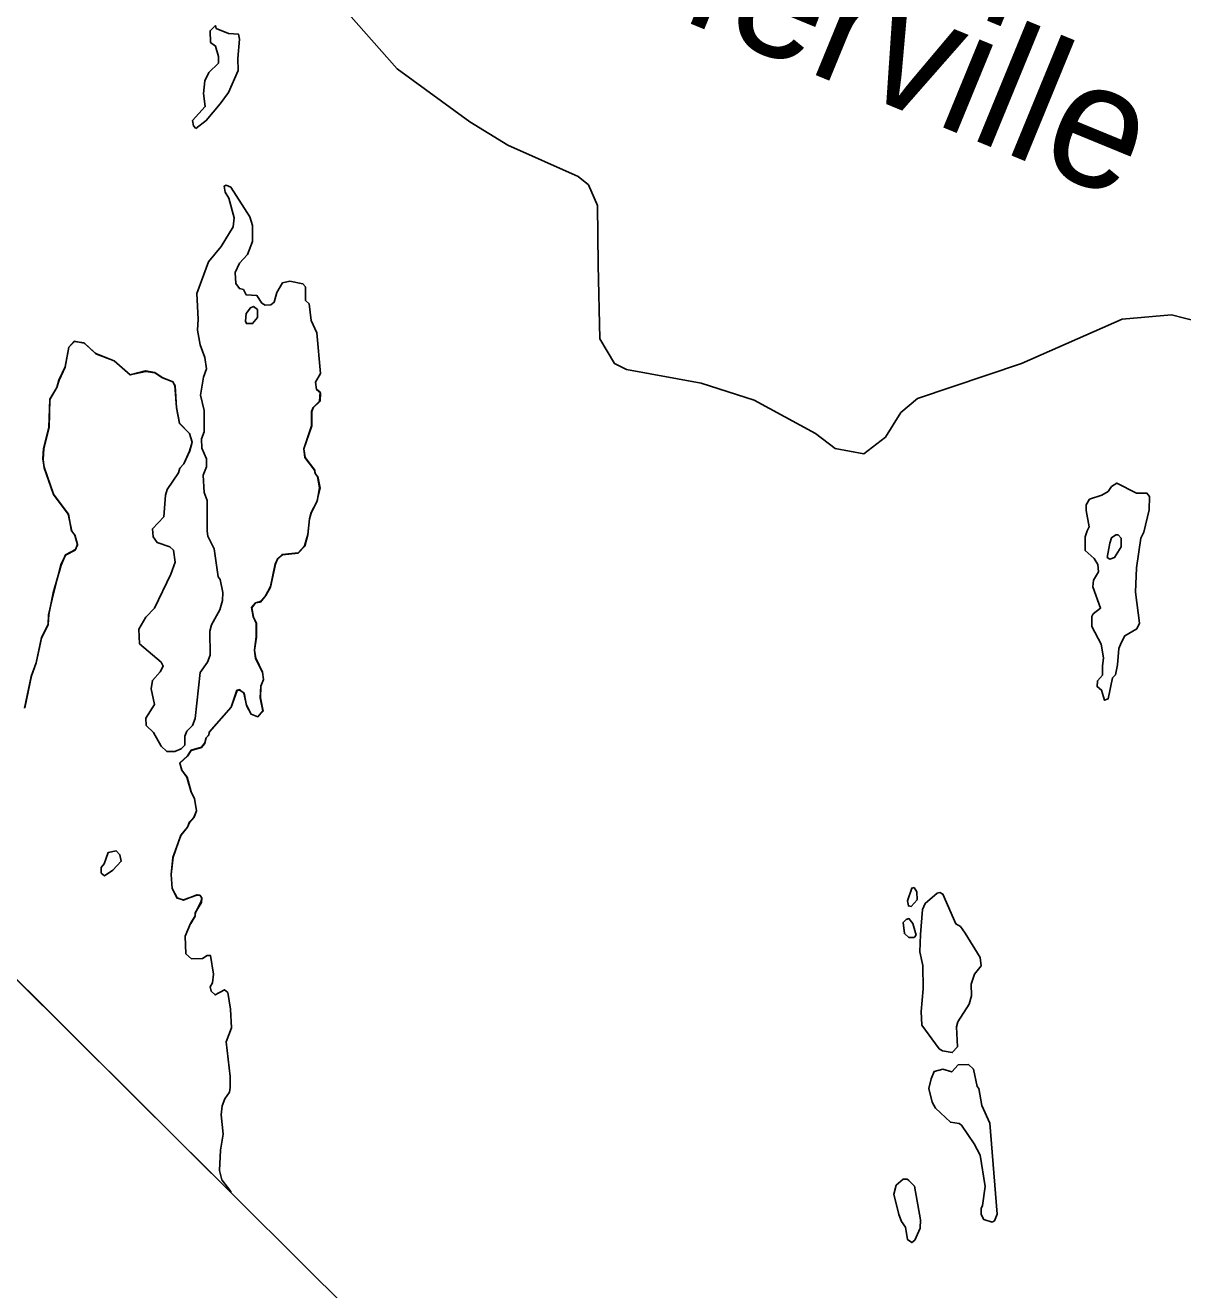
# Model space of a CAD drawing. Extents: x 642515 to 647219, y 6080136 to 6084356.
# Drawn here: x 645113.18 to 645139.62, y 6080897.62 to 6080926.5 of the extents above; entities that cross this region are included whole.
import ezdxf

# ---------------------------------------------------------------- set-up
doc = ezdxf.new("R2010")
doc.units = 0
doc.layers.add('Level 63', color=7, linetype='Continuous')

msp = doc.modelspace()

# ---------------------------------------------------------------- linework, layer by layer
at = {"layer": 'Level 63'}
msp.add_lwpolyline([(644998.478, 6081018.512), (645159.243, 6080858.717), (645279.09, 6080979.291), (645118.324, 6081139.086)], close=True, dxfattribs=at)
for points in [[(645120.56, 6080926.76), (645121.67, 6080925.5), (645123.33, 6080924.29), (645124.2, 6080923.76), (645125.81, 6080923.04), (645126.04, 6080922.85), (645126.25, 6080922.38), (645126.26, 6080921.02), (645126.3, 6080919.33), (645126.64, 6080918.77), (645126.91, 6080918.63), (645128.62, 6080918.32), (645129.83, 6080917.93), (645131.23, 6080917.17), (645131.68, 6080916.83), (645132.33, 6080916.71), (645132.83, 6080917.09), (645133.18, 6080917.65), (645133.56, 6080917.97), (645135.93, 6080918.77), (645138.23, 6080919.78), (645139.36, 6080919.88), (645139.95, 6080919.73)], [(645117.52, 6080926.49), (645117.4, 6080926.37), (645117.41, 6080926.1), (645117.52, 6080926.02), (645117.59, 6080925.78), (645117.59, 6080925.63), (645117.37, 6080925.42), (645117.28, 6080925.23), (645117.25, 6080924.94), (645117.29, 6080924.64), (645117, 6080924.32), (645117.02, 6080924.2), (645117.07, 6080924.14)], [(645117.07, 6080924.14), (645117.31, 6080924.32), (645117.63, 6080924.7), (645117.82, 6080924.96), (645118.04, 6080925.46), (645118.03, 6080925.74), (645118.07, 6080926.18), (645118.05, 6080926.29), (645117.82, 6080926.31), (645117.54, 6080926.42), (645117.52, 6080926.49), (645117.4, 6080926.37), (645117.41, 6080926.1), (645117.52, 6080926.02), (645117.59, 6080925.78), (645117.59, 6080925.63), (645117.37, 6080925.42), (645117.28, 6080925.23), (645117.25, 6080924.94), (645117.29, 6080924.64), (645117, 6080924.32), (645117.02, 6080924.2), (645117.07, 6080924.14)], [(645117.52, 6080926.49), (645117.54, 6080926.42), (645117.82, 6080926.31), (645118.05, 6080926.29), (645118.07, 6080926.18), (645118.03, 6080925.74), (645118.04, 6080925.46), (645117.82, 6080924.96), (645117.63, 6080924.7), (645117.31, 6080924.32), (645117.07, 6080924.14)], [(645119.83, 6080918.18), (645119.81, 6080918.34), (645119.92, 6080918.54), (645119.84, 6080919.47), (645119.71, 6080919.75), (645119.66, 6080920.13), (645119.58, 6080920.21), (645119.58, 6080920.52), (645119.52, 6080920.59), (645119.22, 6080920.65), (645119.05, 6080920.61), (645118.92, 6080920.39), (645118.86, 6080920.17), (645118.79, 6080920.11), (645118.66, 6080920.1), (645118.58, 6080920.15), (645118.47, 6080920.32), (645118.22, 6080920.34), (645118.16, 6080920.46), (645118.07, 6080920.48), (645117.99, 6080920.6), (645117.97, 6080920.85), (645118.07, 6080921.06), (645118.25, 6080921.26), (645118.37, 6080921.56), (645118.37, 6080921.92), (645118.31, 6080922.12), (645117.87, 6080922.8), (645117.77, 6080922.84), (645117.72, 6080922.82), (645117.74, 6080922.68), (645117.83, 6080922.55), (645117.95, 6080922.1), (645117.93, 6080921.89), (645117.65, 6080921.44), (645117.36, 6080921.09), (645117.1, 6080920.37), (645117.13, 6080919.78), (645117.11, 6080919.53), (645117.17, 6080919.2), (645117.28, 6080918.91), (645117.32, 6080918.65), (645117.25, 6080918.46), (645117.18, 6080918.05), (645117.26, 6080917.7), (645117.26, 6080917.21), (645117.2, 6080917.05), (645117.21, 6080916.84), (645117.32, 6080916.59), (645117.32, 6080916.41), (645117.24, 6080916.22), (645117.26, 6080915.82), (645117.33, 6080915.64), (645117.33, 6080914.94), (645117.35, 6080914.83), (645117.49, 6080914.54), (645117.58, 6080913.9), (645117.63, 6080913.84), (645117.69, 6080913.54), (645117.68, 6080913.36), (645117.62, 6080913.14), (645117.43, 6080912.8), (645117.39, 6080912.66), (645117.4, 6080912.11), (645117.34, 6080911.95), (645117.17, 6080911.71), (645117.06, 6080910.66), (645117, 6080910.5), (645116.87, 6080910.37), (645116.82, 6080910.26), (645116.82, 6080910.05), (645116.74, 6080909.97), (645116.59, 6080909.91), (645116.41, 6080909.91), (645116.28, 6080910.03), (645116.11, 6080910.34), (645115.94, 6080910.5), (645115.93, 6080910.67), (645116.13, 6080910.98), (645116.05, 6080911.34), (645116.08, 6080911.53), (645116.26, 6080911.73), (645116.33, 6080911.86), (645116.28, 6080911.95), (645115.79, 6080912.37), (645115.77, 6080912.7), (645115.93, 6080912.98), (645116.13, 6080913.18), (645116.5, 6080913.96), (645116.6, 6080914.23), (645116.56, 6080914.51), (645116.48, 6080914.58), (645116.19, 6080914.68), (645116.1, 6080914.81), (645116.08, 6080914.99), (645116.34, 6080915.27), (645116.38, 6080915.76), (645116.42, 6080915.89), (645116.68, 6080916.27), (645116.71, 6080916.38), (645116.8, 6080916.48)], [(645117.72, 6080922.82), (645117.77, 6080922.84), (645117.87, 6080922.8), (645118.31, 6080922.12), (645118.37, 6080921.92), (645118.37, 6080921.56), (645118.25, 6080921.26), (645118.07, 6080921.06), (645117.97, 6080920.85), (645117.99, 6080920.6), (645118.07, 6080920.48), (645118.16, 6080920.46), (645118.22, 6080920.34), (645118.47, 6080920.32), (645118.58, 6080920.15), (645118.66, 6080920.1), (645118.79, 6080920.11), (645118.86, 6080920.17), (645118.92, 6080920.39), (645119.05, 6080920.61), (645119.22, 6080920.65), (645119.52, 6080920.59), (645119.58, 6080920.52), (645119.58, 6080920.21), (645119.66, 6080920.13), (645119.71, 6080919.75), (645119.84, 6080919.47), (645119.92, 6080918.54), (645119.81, 6080918.34), (645119.83, 6080918.18), (645119.92, 6080918.1), (645119.91, 6080917.91), (645119.75, 6080917.76), (645119.72, 6080917.67), (645119.72, 6080917.35), (645119.54, 6080916.82), (645119.57, 6080916.62), (645119.79, 6080916.33), (645119.8, 6080916.25), (645119.86, 6080916.19), (645119.91, 6080915.92), (645119.84, 6080915.62), (645119.71, 6080915.35), (645119.67, 6080915.22), (645119.63, 6080914.86), (645119.56, 6080914.6), (645119.41, 6080914.44), (645119.05, 6080914.4), (645118.94, 6080914.31), (645118.89, 6080914.19), (645118.78, 6080913.66), (645118.67, 6080913.47), (645118.55, 6080913.32), (645118.44, 6080913.3), (645118.35, 6080913.19), (645118.39, 6080912.98), (645118.46, 6080912.83), (645118.46, 6080912.52), (645118.41, 6080912.22), (645118.44, 6080912.03), (645118.6, 6080911.72), (645118.62, 6080911.55), (645118.56, 6080911.4), (645118.55, 6080911.13), (645118.61, 6080910.83), (645118.49, 6080910.7), (645118.34, 6080910.76), (645118.23, 6080910.96), (645118.18, 6080911.24), (645118.08, 6080911.31), (645118.02, 6080911.3), (645117.88, 6080910.92), (645117.38, 6080910.35), (645117.37, 6080910.28), (645117.31, 6080910.22), (645117.28, 6080910.09), (645117.2, 6080910), (645116.97, 6080909.93), (645116.88, 6080909.8), (645116.71, 6080909.64), (645116.75, 6080909.48), (645116.87, 6080909.32), (645116.97, 6080908.98), (645117.04, 6080908.83), (645117.09, 6080908.55), (645117.03, 6080908.4), (645116.93, 6080908.29), (645116.88, 6080908.18), (645116.73, 6080907.99), (645116.55, 6080907.49), (645116.51, 6080907.1), (645116.53, 6080906.78), (645116.65, 6080906.56), (645116.79, 6080906.52), (645117.1, 6080906.63), (645117.17, 6080906.62), (645117.21, 6080906.56), (645117.2, 6080906.46), (645117.06, 6080906.22), (645117.06, 6080906.15), (645116.96, 6080905.98)], [(645117.72, 6080922.82), (645117.74, 6080922.68), (645117.83, 6080922.55), (645117.95, 6080922.1), (645117.93, 6080921.89), (645117.65, 6080921.44), (645117.36, 6080921.09), (645117.1, 6080920.37), (645117.13, 6080919.78), (645117.11, 6080919.53), (645117.17, 6080919.2), (645117.28, 6080918.91), (645117.32, 6080918.65), (645117.25, 6080918.46), (645117.18, 6080918.05), (645117.26, 6080917.7), (645117.26, 6080917.21), (645117.2, 6080917.05), (645117.21, 6080916.84), (645117.32, 6080916.59), (645117.32, 6080916.41), (645117.24, 6080916.22), (645117.26, 6080915.82), (645117.33, 6080915.64), (645117.33, 6080914.94), (645117.35, 6080914.83), (645117.49, 6080914.54), (645117.58, 6080913.9), (645117.63, 6080913.84), (645117.69, 6080913.54), (645117.68, 6080913.36), (645117.62, 6080913.14), (645117.43, 6080912.8), (645117.39, 6080912.66), (645117.4, 6080912.11), (645117.34, 6080911.95), (645117.17, 6080911.71), (645117.06, 6080910.66), (645117, 6080910.5), (645116.87, 6080910.37), (645116.82, 6080910.26), (645116.82, 6080910.05), (645116.74, 6080909.97), (645116.59, 6080909.91), (645116.41, 6080909.91), (645116.28, 6080910.03), (645116.11, 6080910.34), (645115.94, 6080910.5), (645115.93, 6080910.67), (645116.13, 6080910.98), (645116.05, 6080911.34), (645116.08, 6080911.53), (645116.26, 6080911.73), (645116.33, 6080911.86), (645116.28, 6080911.95), (645115.79, 6080912.37), (645115.77, 6080912.7), (645115.93, 6080912.98), (645116.13, 6080913.18), (645116.5, 6080913.96), (645116.6, 6080914.23), (645116.56, 6080914.51), (645116.48, 6080914.58), (645116.19, 6080914.68), (645116.1, 6080914.81), (645116.08, 6080914.99), (645116.34, 6080915.27), (645116.38, 6080915.76), (645116.42, 6080915.89), (645116.68, 6080916.27), (645116.71, 6080916.38), (645116.8, 6080916.48), (645116.93, 6080916.77), (645116.99, 6080916.97), (645116.93, 6080917.17), (645116.7, 6080917.4), (645116.63, 6080917.76), (645116.6, 6080918.26), (645116.55, 6080918.35), (645116.31, 6080918.44), (645116.14, 6080918.56), (645115.93, 6080918.59), (645115.57, 6080918.51), (645115.21, 6080918.83), (645114.79, 6080918.99), (645114.52, 6080919.24), (645114.3, 6080919.27)], [(645118.39, 6080920.07), (645118.32, 6080920.04), (645118.22, 6080919.91), (645118.21, 6080919.74), (645118.23, 6080919.68), (645118.37, 6080919.68), (645118.48, 6080919.82), (645118.48, 6080920), (645118.39, 6080920.07)], [(645118.39, 6080920.07), (645118.48, 6080920), (645118.48, 6080919.82), (645118.37, 6080919.68), (645118.23, 6080919.68), (645118.21, 6080919.74), (645118.22, 6080919.91), (645118.32, 6080920.04), (645118.39, 6080920.07)], [(645114.3, 6080919.27), (645114.17, 6080919.14), (645114.09, 6080918.69), (645113.95, 6080918.39), (645113.9, 6080918.22), (645113.74, 6080917.95), (645113.72, 6080917.31), (645113.6, 6080916.83), (645113.59, 6080916.58), (645113.61, 6080916.39), (645113.82, 6080915.78), (645114.16, 6080915.33), (645114.24, 6080914.94), (645114.31, 6080914.85), (645114.37, 6080914.63), (645114.32, 6080914.51), (645114.1, 6080914.39), (645113.99, 6080914.17), (645113.82, 6080913.52), (645113.71, 6080913.03), (645113.7, 6080912.81), (645113.55, 6080912.5), (645113.43, 6080911.93), (645113.31, 6080911.62), (645113.16, 6080910.9)], [(645116.8, 6080916.48), (645116.933, 6080916.774), (645116.986, 6080916.974), (645116.932, 6080917.175), (645116.697, 6080917.408), (645116.63, 6080917.768), (645116.595, 6080918.269), (645116.548, 6080918.355), (645116.307, 6080918.448), (645116.14, 6080918.561), (645115.926, 6080918.601), (645115.572, 6080918.513), (645115.211, 6080918.832), (645114.789, 6080918.998), (645114.521, 6080919.238), (645114.294, 6080919.277), (645114.174, 6080919.143), (645114.089, 6080918.695), (645113.943, 6080918.388), (645113.897, 6080918.221), (645113.737, 6080917.953), (645113.719, 6080917.318), (645113.594, 6080916.831), (645113.581, 6080916.59), (645113.608, 6080916.403), (645113.824, 6080915.789), (645114.166, 6080915.33), (645114.234, 6080914.942), (645114.308, 6080914.856), (645114.368, 6080914.636), (645114.322, 6080914.522), (645114.095, 6080914.401), (645113.996, 6080914.167), (645113.817, 6080913.532), (645113.712, 6080913.038), (645113.699, 6080912.81), (645113.547, 6080912.509), (645113.428, 6080911.935), (645113.316, 6080911.634), (645113.164, 6080910.906)], [(645116.748, 6080909.487), (645116.708, 6080909.647), (645116.881, 6080909.808), (645116.967, 6080909.935), (645117.201, 6080910.009), (645117.281, 6080910.103), (645117.307, 6080910.223), (645117.374, 6080910.29), (645117.387, 6080910.357), (645117.879, 6080910.92), (645118.012, 6080911.308), (645118.078, 6080911.321), (645118.172, 6080911.241), (645118.233, 6080910.968), (645118.334, 6080910.761), (645118.488, 6080910.701), (645118.607, 6080910.835), (645118.546, 6080911.136), (645118.559, 6080911.403), (645118.619, 6080911.556), (645118.598, 6080911.723), (645118.443, 6080912.037), (645118.416, 6080912.224), (645118.455, 6080912.531), (645118.454, 6080912.838), (645118.38, 6080912.992), (645118.346, 6080913.199), (645118.44, 6080913.306), (645118.546, 6080913.333), (645118.666, 6080913.467), (645118.779, 6080913.674), (645118.884, 6080914.195), (645118.944, 6080914.309), (645119.044, 6080914.409), (645119.411, 6080914.444), (645119.558, 6080914.605), (645119.63, 6080914.865), (645119.669, 6080915.226), (645119.702, 6080915.353), (645119.842, 6080915.627), (645119.901, 6080915.928), (645119.853, 6080916.188), (645119.8, 6080916.255), (645119.786, 6080916.335), (645119.565, 6080916.622), (645119.538, 6080916.822), (645119.716, 6080917.35), (645119.715, 6080917.671), (645119.755, 6080917.764), (645119.902, 6080917.912), (645119.914, 6080918.112), (645119.827, 6080918.185)], [(645137.43, 6080914.95), (645137.48, 6080915.04), (645137.41, 6080915.41), (645137.41, 6080915.54), (645137.49, 6080915.67), (645137.77, 6080915.76), (645137.91, 6080915.85), (645137.99, 6080915.96), (645138.11, 6080916.04), (645138.56, 6080915.81), (645138.8, 6080915.81), (645138.86, 6080915.73), (645138.85, 6080915.43), (645138.73, 6080914.92), (645138.66, 6080914.78), (645138.56, 6080914.1), (645138.54, 6080913.55), (645138.63, 6080912.84), (645138.57, 6080912.71), (645138.29, 6080912.55), (645138.21, 6080912.39), (645138.16, 6080912.26), (645138.13, 6080911.89), (645138.08, 6080911.66), (645138.01, 6080911.59), (645137.91, 6080911.11), (645137.83, 6080911.08), (645137.76, 6080911.31), (645137.66, 6080911.39), (645137.67, 6080911.52), (645137.78, 6080911.65), (645137.78, 6080911.86), (645137.81, 6080912.05), (645137.75, 6080912.36), (645137.54, 6080912.76), (645137.54, 6080912.99), (645137.57, 6080913.05), (645137.74, 6080913.18), (645137.56, 6080913.67), (645137.58, 6080913.82), (645137.69, 6080914.01), (645137.68, 6080914.18), (645137.59, 6080914.32), (645137.39, 6080914.5), (645137.39, 6080914.81), (645137.43, 6080914.95)], [(645137.43, 6080914.95), (645137.39, 6080914.81), (645137.39, 6080914.5), (645137.59, 6080914.32), (645137.68, 6080914.18), (645137.69, 6080914.01), (645137.58, 6080913.82), (645137.56, 6080913.67), (645137.74, 6080913.18), (645137.57, 6080913.05), (645137.54, 6080912.99), (645137.54, 6080912.76), (645137.75, 6080912.36), (645137.81, 6080912.05), (645137.78, 6080911.86), (645137.78, 6080911.65), (645137.67, 6080911.52), (645137.66, 6080911.39), (645137.76, 6080911.31), (645137.83, 6080911.08), (645137.91, 6080911.11), (645138.01, 6080911.59), (645138.08, 6080911.66), (645138.13, 6080911.89), (645138.16, 6080912.26), (645138.21, 6080912.39), (645138.29, 6080912.55), (645138.57, 6080912.71), (645138.63, 6080912.84), (645138.54, 6080913.55), (645138.56, 6080914.1), (645138.66, 6080914.78), (645138.73, 6080914.92), (645138.85, 6080915.43), (645138.86, 6080915.73), (645138.8, 6080915.81), (645138.56, 6080915.81), (645138.11, 6080916.04), (645137.99, 6080915.96), (645137.91, 6080915.85), (645137.77, 6080915.76), (645137.49, 6080915.67), (645137.41, 6080915.54), (645137.41, 6080915.41), (645137.48, 6080915.04), (645137.43, 6080914.95)], [(645138.14, 6080914.86), (645138.09, 6080914.86), (645137.99, 6080914.79), (645137.95, 6080914.67), (645137.89, 6080914.34), (645137.95, 6080914.3), (645138.06, 6080914.34), (645138.21, 6080914.58), (645138.21, 6080914.78), (645138.14, 6080914.86)], [(645138.14, 6080914.86), (645138.21, 6080914.78), (645138.21, 6080914.58), (645138.06, 6080914.34), (645137.95, 6080914.3), (645137.89, 6080914.34), (645137.95, 6080914.67), (645137.99, 6080914.79), (645138.09, 6080914.86), (645138.14, 6080914.86)], [(645112.295, 6080905.382), (645117.873, 6080899.838), (645117.873, 6080899.86), (645117.671, 6080900.127), (645117.617, 6080900.34), (645117.636, 6080900.801), (645117.695, 6080901.169), (645117.654, 6080901.609), (645117.673, 6080901.816), (645117.739, 6080901.977), (645117.846, 6080902.124), (645117.859, 6080902.231), (645117.858, 6080902.485), (645117.769, 6080903.279), (645117.888, 6080903.6), (645117.867, 6080904.021), (645117.805, 6080904.401), (645117.725, 6080904.468), (645117.512, 6080904.347), (645117.425, 6080904.434), (645117.404, 6080904.534), (645117.457, 6080904.627), (645117.477, 6080904.821), (645117.409, 6080905.248), (645117.329, 6080905.248), (645117.222, 6080905.181), (645116.975, 6080905.174), (645116.848, 6080905.287), (645116.833, 6080905.687), (645116.952, 6080905.982), (645117.059, 6080906.156), (645117.065, 6080906.229), (645117.191, 6080906.463), (645117.211, 6080906.563), (645117.164, 6080906.623), (645117.097, 6080906.637), (645116.791, 6080906.515), (645116.644, 6080906.568), (645116.536, 6080906.782), (645116.508, 6080907.102), (645116.554, 6080907.496), (645116.733, 6080907.998), (645116.886, 6080908.179), (645116.925, 6080908.299), (645117.032, 6080908.406), (645117.085, 6080908.553), (645117.044, 6080908.834), (645116.97, 6080908.987), (645116.876, 6080909.321), (645116.748, 6080909.487)], [(645115.25, 6080907.64), (645115.07, 6080907.6), (645114.98, 6080907.34), (645114.91, 6080907.26), (645114.91, 6080907.13), (645114.99, 6080907.07), (645115.18, 6080907.2), (645115.37, 6080907.4), (645115.34, 6080907.55), (645115.25, 6080907.64)], [(645115.25, 6080907.64), (645115.34, 6080907.55), (645115.37, 6080907.4), (645115.18, 6080907.2), (645114.99, 6080907.07), (645114.91, 6080907.13), (645114.91, 6080907.26), (645114.98, 6080907.34), (645115.07, 6080907.6), (645115.25, 6080907.64)], [(645133.48, 6080906.8), (645133.43, 6080906.79), (645133.33, 6080906.5), (645133.35, 6080906.38), (645133.41, 6080906.37), (645133.55, 6080906.52), (645133.54, 6080906.7), (645133.48, 6080906.8)], [(645133.63, 6080905.73), (645133.67, 6080906.3), (645133.73, 6080906.44), (645134.01, 6080906.67), (645134.07, 6080906.69), (645134.14, 6080906.65), (645134.43, 6080905.97), (645134.54, 6080905.91), (645134.65, 6080905.76), (645134.99, 6080905.2), (645135.01, 6080905.01), (645134.86, 6080904.82), (645134.78, 6080904.59), (645134.79, 6080904.33), (645134.74, 6080904.14), (645134.48, 6080903.73), (645134.45, 6080903.62), (645134.47, 6080903.16), (645134.35, 6080903.03), (645134.13, 6080903.07), (645134.05, 6080903.12), (645133.66, 6080903.66), (645133.64, 6080903.97), (645133.69, 6080904.49), (645133.68, 6080905.02), (645133.61, 6080905.33), (645133.63, 6080905.73)], [(645133.63, 6080905.73), (645133.61, 6080905.33), (645133.68, 6080905.02), (645133.69, 6080904.49), (645133.64, 6080903.97), (645133.66, 6080903.66), (645134.05, 6080903.12), (645134.13, 6080903.07), (645134.35, 6080903.03), (645134.47, 6080903.16), (645134.45, 6080903.62), (645134.48, 6080903.73), (645134.74, 6080904.14), (645134.79, 6080904.33), (645134.78, 6080904.59), (645134.86, 6080904.82), (645135.01, 6080905.01), (645134.99, 6080905.2), (645134.65, 6080905.76), (645134.54, 6080905.91), (645134.43, 6080905.97), (645134.14, 6080906.65), (645134.07, 6080906.69), (645134.01, 6080906.67), (645133.73, 6080906.44), (645133.67, 6080906.3), (645133.63, 6080905.73)], [(645133.53, 6080905.71), (645133.45, 6080905.98), (645133.36, 6080906.09), (645133.3, 6080906.07), (645133.23, 6080906), (645133.26, 6080905.75), (645133.36, 6080905.66), (645133.48, 6080905.66), (645133.53, 6080905.71)], [(645116.952, 6080905.982), (645116.833, 6080905.687), (645116.848, 6080905.287), (645116.975, 6080905.174), (645117.222, 6080905.181), (645117.329, 6080905.248), (645117.409, 6080905.248), (645117.477, 6080904.821), (645117.457, 6080904.627), (645117.404, 6080904.534), (645117.425, 6080904.434), (645117.512, 6080904.347), (645117.725, 6080904.468), (645117.805, 6080904.401), (645117.867, 6080904.021), (645117.888, 6080903.6), (645117.769, 6080903.279), (645117.858, 6080902.485), (645117.859, 6080902.231), (645117.846, 6080902.124), (645117.739, 6080901.977), (645117.673, 6080901.816), (645117.654, 6080901.609), (645117.695, 6080901.169), (645117.636, 6080900.801), (645117.617, 6080900.34), (645117.671, 6080900.127), (645117.873, 6080899.86), (645117.873, 6080899.838)], [(645135.26, 6080899.16), (645135.07, 6080899.22), (645135.01, 6080899.33), (645135.01, 6080899.47), (645135.04, 6080899.54), (645135.1, 6080899.97), (645134.99, 6080900.69), (645134.85, 6080900.95), (645134.56, 6080901.37), (645134.51, 6080901.41), (645134.31, 6080901.44), (645133.97, 6080901.76), (645133.89, 6080901.9), (645133.82, 6080902.21), (645133.87, 6080902.43), (645133.94, 6080902.6), (645134.14, 6080902.65), (645134.34, 6080902.59), (645134.49, 6080902.75), (645134.72, 6080902.76), (645134.84, 6080902.65), (645134.92, 6080902.26), (645134.96, 6080902.21), (645135.03, 6080901.82), (645135.21, 6080901.42), (645135.38, 6080899.34), (645135.32, 6080899.19), (645135.26, 6080899.16)], [(645135.26, 6080899.16), (645135.32, 6080899.19), (645135.38, 6080899.34), (645135.21, 6080901.42), (645135.03, 6080901.82), (645134.96, 6080902.21), (645134.92, 6080902.26), (645134.84, 6080902.65), (645134.72, 6080902.76), (645134.49, 6080902.75), (645134.34, 6080902.59), (645134.14, 6080902.65), (645133.94, 6080902.6), (645133.87, 6080902.43), (645133.82, 6080902.21), (645133.89, 6080901.9), (645133.97, 6080901.76), (645134.31, 6080901.44), (645134.51, 6080901.41), (645134.56, 6080901.37), (645134.85, 6080900.95), (645134.99, 6080900.69), (645135.1, 6080899.97), (645135.04, 6080899.54), (645135.01, 6080899.47), (645135.01, 6080899.33), (645135.07, 6080899.22), (645135.26, 6080899.16)], [(645133.36, 6080900.11), (645133.32, 6080900.14), (645133.23, 6080900.14), (645133.07, 6080900), (645133.02, 6080899.8), (645133.13, 6080899.33), (645133.19, 6080899.17), (645133.28, 6080899.04), (645133.33, 6080898.76), (645133.43, 6080898.69), (645133.5, 6080898.75), (645133.62, 6080899.02), (645133.63, 6080899.21), (645133.49, 6080899.98), (645133.36, 6080900.11)], [(645133.49, 6080899.98), (645133.36, 6080900.11), (645133.32, 6080900.14), (645133.23, 6080900.14), (645133.07, 6080900), (645133.02, 6080899.8), (645133.13, 6080899.33), (645133.19, 6080899.17), (645133.28, 6080899.04), (645133.33, 6080898.76), (645133.43, 6080898.69), (645133.5, 6080898.75), (645133.62, 6080899.02), (645133.63, 6080899.21), (645133.49, 6080899.98)]]:
    msp.add_lwpolyline(points, dxfattribs=at)

# ---------------------------------------------------------------- texts
msp.add_text('Shefferville', height=2.83338, rotation=337.6609, dxfattribs=at).set_placement((645120.86, 6080929.62))

doc.saveas('drawing.dxf')
